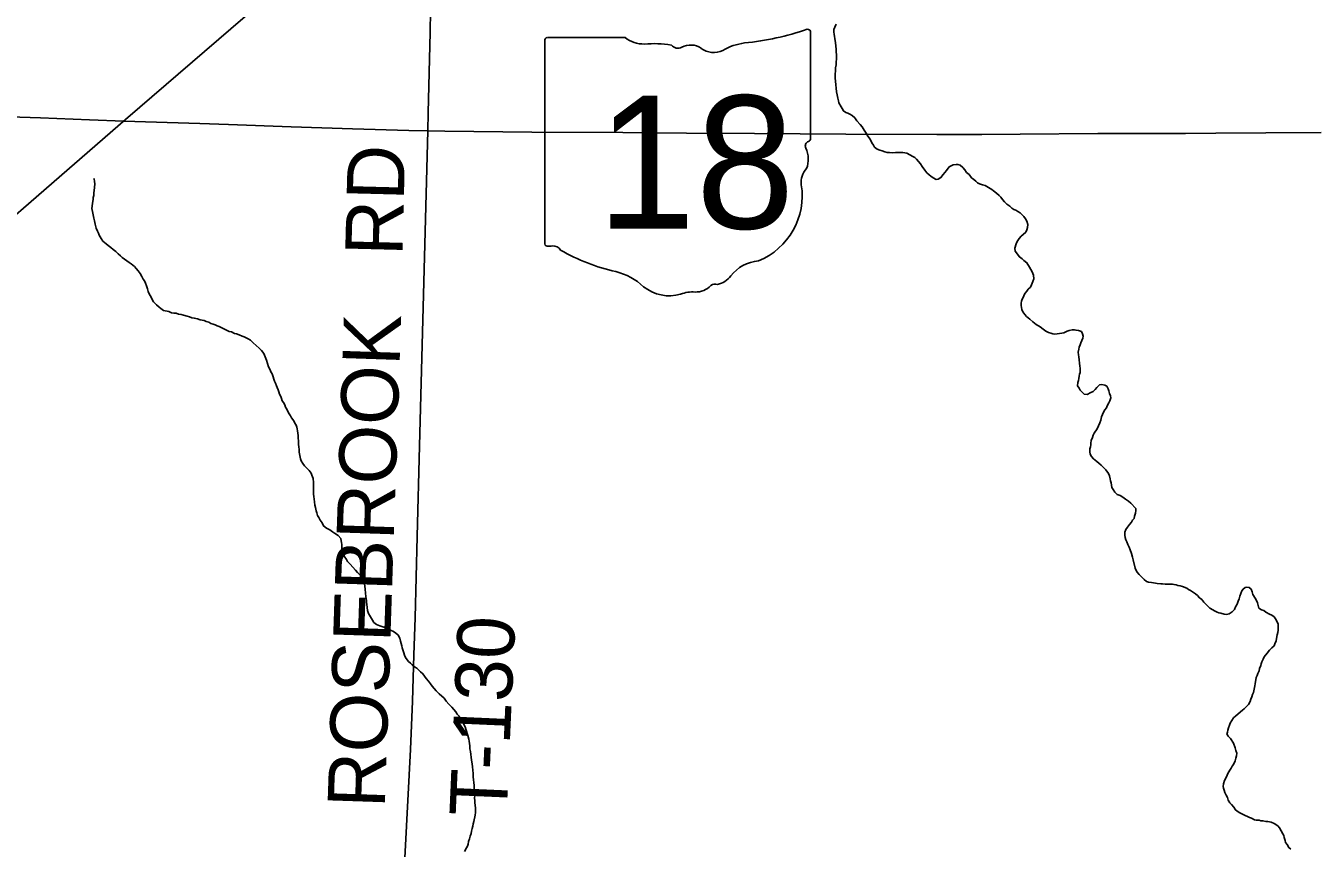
# Model space of a CAD drawing. Extents: x 2.1 to 73.9, y 4 to 26.
# Drawn here: x 44.457 to 45.095, y 22.991 to 23.399 of the extents above; entities that cross this region are included whole.
import ezdxf

# ---------------------------------------------------------------- set-up
doc = ezdxf.new("R2010")
doc.units = 0
for name, color, linetype in [('GM_X_Minor_River', 7, 'Continuous'), ('GM_X_Rail_Line', 7, 'Continuous'), ('GM_X_State_Location', 7, 'Continuous'), ('GM_X_State_Route', 7, 'Continuous'), ('GM_X_State_Shield', 7, 'Continuous'), ('GM_X_Township_Road', 7, 'Continuous'), ('GM_X_Township_Road_Text', 7, 'Continuous')]:
    doc.layers.add(name, color=color, linetype=linetype)

msp = doc.modelspace()

# ---------------------------------------------------------------- linework, layer by layer
at = {"layer": 'GM_X_Minor_River'}
for points in [[(44.92318, 23.32654), (44.92225, 23.32789), (44.92132, 23.32904), (44.92, 23.3302), (44.91887, 23.3306), (44.91792, 23.33061), (44.91658, 23.33045), (44.91543, 23.32989), (44.91448, 23.32934), (44.91312, 23.32765), (44.91234, 23.32652), (44.91156, 23.32559), (44.9104, 23.32408), (44.90905, 23.32335), (44.9081, 23.32317), (44.90659, 23.32395), (44.90546, 23.32473), (44.90453, 23.32551), (44.9034, 23.32648), (44.90247, 23.32782), (44.90117, 23.32955), (44.90024, 23.33089), (44.8993, 23.33205), (44.89837, 23.3332), (44.89743, 23.33398), (44.89649, 23.33456), (44.89347, 23.33613), (44.89252, 23.33634), (44.89139, 23.33654), (44.89044, 23.33656), (44.88892, 23.33658), (44.88796, 23.3366), (44.88625, 23.33644), (44.88492, 23.33646), (44.88378, 23.33647), (44.88264, 23.33687), (44.88132, 23.33727), (44.88018, 23.33767), (44.87886, 23.33826), (44.87755, 23.33923), (44.87699, 23.34019), (44.87625, 23.34134), (44.87532, 23.34307), (44.87421, 23.34461), (44.87328, 23.34614), (44.87235, 23.34767), (44.87143, 23.34921), (44.87031, 23.35037), (44.86881, 23.35229), (44.86769, 23.35364), (44.86638, 23.3548), (44.86525, 23.35558), (44.86431, 23.35597), (44.86336, 23.35637), (44.86204, 23.35715), (44.86149, 23.3583), (44.86094, 23.35925), (44.85983, 23.36117), (44.85965, 23.36212), (44.85929, 23.36346), (44.85894, 23.36518), (44.85858, 23.3667), (44.85842, 23.36841), (44.85826, 23.37013), (44.85809, 23.37184), (44.85793, 23.37336), (44.85796, 23.37545), (44.85817, 23.37697), (44.8582, 23.37849), (44.85841, 23.38), (44.85844, 23.38152), (44.85865, 23.38285), (44.85867, 23.38418), (44.85868, 23.38513), (44.85851, 23.38627), (44.85854, 23.38779), (44.85837, 23.38931), (44.85821, 23.39102), (44.85803, 23.39198), (44.85786, 23.39312), (44.85768, 23.39407), (44.85751, 23.39521), (44.85734, 23.39617), (44.85736, 23.3975), (44.85776, 23.39863), (44.85854, 23.40014)], [(44.57356, 23.23824), (44.57243, 23.2394), (44.57093, 23.24075), (44.56943, 23.24211), (44.56812, 23.24346), (44.56699, 23.24404), (44.56586, 23.24463), (44.56492, 23.24503), (44.56397, 23.24542), (44.56246, 23.24602), (44.56114, 23.24661), (44.56019, 23.24681), (44.55868, 23.2476), (44.55754, 23.2478), (44.55584, 23.24859), (44.55414, 23.24938), (44.55245, 23.25016), (44.5515, 23.25056), (44.55056, 23.25095), (44.54961, 23.25135), (44.54848, 23.25175), (44.54734, 23.25234), (44.54602, 23.25274), (44.54507, 23.25313), (44.54413, 23.25334), (44.54318, 23.25354), (44.54185, 23.25394), (44.54015, 23.25435), (44.53901, 23.25456), (44.53788, 23.25496), (44.53674, 23.25535), (44.53485, 23.25576), (44.53371, 23.25616), (44.53238, 23.25637), (44.53125, 23.25677), (44.53011, 23.25679), (44.52897, 23.257), (44.52765, 23.25759), (44.525, 23.2582), (44.52368, 23.25917), (44.52274, 23.25976), (44.52143, 23.26092), (44.51993, 23.26246), (44.51826, 23.26553), (44.51771, 23.26668), (44.51735, 23.26763), (44.51699, 23.26897), (44.51644, 23.2703), (44.51608, 23.27164), (44.51553, 23.27279), (44.51478, 23.27375), (44.51423, 23.27509), (44.5133, 23.27644), (44.51237, 23.27778), (44.51144, 23.27893), (44.51051, 23.2799), (44.50882, 23.28126), (44.50788, 23.28203), (44.50675, 23.28281), (44.50562, 23.28359), (44.50449, 23.28436), (44.50355, 23.28533), (44.50243, 23.2863), (44.50131, 23.28745), (44.49999, 23.28843), (44.49886, 23.28939), (44.49755, 23.29036), (44.49642, 23.29114), (44.49492, 23.2925), (44.49399, 23.29384), (44.49307, 23.29557), (44.4927, 23.29652), (44.49215, 23.29748), (44.4916, 23.29901), (44.49106, 23.30092), (44.49071, 23.30263), (44.49035, 23.30397), (44.48964, 23.30721), (44.48947, 23.30873), (44.48949, 23.30987), (44.4897, 23.31139), (44.49011, 23.31328), (44.49013, 23.31423), (44.49033, 23.31518), (44.49035, 23.31651), (44.49056, 23.31764), (44.49078, 23.31916), (44.49081, 23.32106), (44.49063, 23.3222), (44.49047, 23.32353), (44.49047, 23.32353), (44.49046, 23.32334)], [(44.97881, 23.2244), (44.97902, 23.22553), (44.97922, 23.22648), (44.97943, 23.22743), (44.97944, 23.22838), (44.97946, 23.22952), (44.97929, 23.23047), (44.97912, 23.23199), (44.97896, 23.2337), (44.97879, 23.23523), (44.97862, 23.23618), (44.97845, 23.23751), (44.97885, 23.23903), (44.97906, 23.23997), (44.97945, 23.24111), (44.97985, 23.24205), (44.98025, 23.24318), (44.98084, 23.2445), (44.98104, 23.24545), (44.98068, 23.2466), (44.98013, 23.24775), (44.97861, 23.24815), (44.97748, 23.24836), (44.97653, 23.24856), (44.97558, 23.24858), (44.97405, 23.24822), (44.97309, 23.24786), (44.97137, 23.24712), (44.97042, 23.24695), (44.96699, 23.24643), (44.96585, 23.24664), (44.9649, 23.24685), (44.96377, 23.24724), (44.96244, 23.24784), (44.96113, 23.24881), (44.95962, 23.24997), (44.95774, 23.25114), (44.95605, 23.2525), (44.95455, 23.25385), (44.95286, 23.25521), (44.95212, 23.25617), (44.951, 23.25752), (44.95063, 23.25866), (44.95028, 23.26057), (44.9503, 23.26171), (44.95032, 23.26285), (44.95071, 23.26379), (44.9513, 23.26492), (44.9517, 23.26586), (44.95228, 23.2668), (44.95306, 23.26774), (44.95364, 23.26868), (44.9548, 23.2698), (44.95539, 23.27094), (44.95599, 23.27245), (44.95658, 23.27377), (44.95642, 23.27567), (44.95568, 23.27739), (44.95439, 23.27969), (44.95309, 23.2818), (44.95159, 23.28296), (44.95065, 23.28374), (44.94933, 23.28471), (44.94729, 23.28759), (44.94712, 23.28912), (44.94773, 23.2912), (44.94831, 23.29233), (44.94929, 23.29383), (44.95026, 23.29495), (44.95122, 23.29589), (44.95257, 23.29701), (44.95297, 23.29814), (44.95337, 23.29927), (44.95358, 23.30079), (44.95304, 23.30251), (44.9523, 23.30366), (44.95155, 23.30481), (44.95062, 23.30578), (44.94968, 23.30655), (44.94855, 23.30733), (44.94761, 23.30792), (44.94666, 23.30831), (44.94553, 23.3089), (44.9446, 23.30986), (44.94309, 23.31084), (44.94197, 23.31199), (44.94103, 23.31315), (44.9401, 23.3143), (44.93936, 23.31527), (44.93804, 23.31643), (44.93654, 23.31759), (44.9356, 23.31818), (44.9324, 23.32013), (44.93107, 23.32053), (44.92956, 23.32093), (44.92862, 23.32152), (44.92768, 23.32229), (44.92674, 23.32307), (44.92561, 23.32403), (44.9245, 23.32557), (44.92318, 23.32654)], [(44.6261, 23.10935), (44.62594, 23.11087), (44.62577, 23.11239), (44.6256, 23.11335), (44.62561, 23.1143), (44.62544, 23.11525), (44.62526, 23.1162), (44.6251, 23.11791), (44.62494, 23.11982), (44.62477, 23.12134), (44.6246, 23.12248), (44.62442, 23.12344), (44.62369, 23.12535), (44.62239, 23.12689), (44.62108, 23.12824), (44.62014, 23.12939), (44.61883, 23.13074), (44.61753, 23.13228), (44.61622, 23.13364), (44.61566, 23.13459), (44.61455, 23.13632), (44.61381, 23.13785), (44.61345, 23.13881), (44.61329, 23.14071), (44.61331, 23.14204), (44.61313, 23.143), (44.61296, 23.14395), (44.61278, 23.14509), (44.61147, 23.14644), (44.60978, 23.14761), (44.60865, 23.14839), (44.60734, 23.14936), (44.60583, 23.15014), (44.60432, 23.1513), (44.60359, 23.15284), (44.60266, 23.15418), (44.60192, 23.15552), (44.60136, 23.15648), (44.601, 23.15782), (44.60064, 23.15877), (44.60029, 23.16049), (44.59992, 23.16163), (44.59976, 23.16316), (44.59959, 23.16449), (44.59942, 23.16582), (44.59925, 23.16696), (44.59927, 23.16829), (44.5993, 23.17), (44.59932, 23.1719), (44.59934, 23.17285), (44.59918, 23.17475), (44.59845, 23.17648), (44.59808, 23.17743), (44.59715, 23.17878), (44.59603, 23.17994), (44.59491, 23.18109), (44.59397, 23.18225), (44.59323, 23.18359), (44.59287, 23.18455), (44.59216, 23.18779), (44.59218, 23.18912), (44.59201, 23.19045), (44.59184, 23.19159), (44.59187, 23.19349), (44.5917, 23.19482), (44.59172, 23.19615), (44.59155, 23.1973), (44.59138, 23.19844), (44.5912, 23.19939), (44.59103, 23.20034), (44.59066, 23.2013), (44.5901, 23.20226), (44.58955, 23.20341), (44.58844, 23.20495), (44.58788, 23.2059), (44.58695, 23.20744), (44.58603, 23.20916), (44.58547, 23.21012), (44.58511, 23.21127), (44.58437, 23.21242), (44.58381, 23.21338), (44.58345, 23.21452), (44.58309, 23.21548), (44.58253, 23.21663), (44.58217, 23.21777), (44.58181, 23.21873), (44.58125, 23.21988), (44.58089, 23.22083), (44.58053, 23.22217), (44.57997, 23.22313), (44.57961, 23.22408), (44.57925, 23.22523), (44.57889, 23.22676), (44.57815, 23.22772), (44.57778, 23.22867), (44.57704, 23.2302), (44.5765, 23.23192), (44.57595, 23.23345), (44.57541, 23.23517), (44.57468, 23.23689), (44.57356, 23.23824)], [(45.02323, 23.12243), (45.02171, 23.12245), (45.02037, 23.12247), (45.01942, 23.12249), (45.01771, 23.1227), (45.01677, 23.12291), (45.01582, 23.12311), (45.01487, 23.12313), (45.01335, 23.12334), (45.01241, 23.12374), (45.01128, 23.12471), (45.00997, 23.12606), (45.00866, 23.12722), (45.00754, 23.12857), (45.0068, 23.13029), (45.00573, 23.13448), (45.00537, 23.13582), (45.00501, 23.13753), (45.00428, 23.13945), (45.00374, 23.14078), (45.00319, 23.14212), (45.00264, 23.14346), (45.00208, 23.14442), (45.00172, 23.14557), (45.00155, 23.14671), (45.00157, 23.14823), (45.00216, 23.14955), (45.00294, 23.15068), (45.00391, 23.15199), (45.00488, 23.15312), (45.00547, 23.15406), (45.00624, 23.155), (45.00645, 23.15613), (45.00685, 23.15764), (45.00707, 23.15897), (45.00708, 23.15992), (45.00465, 23.16262), (45.00352, 23.16359), (45.00202, 23.16456), (45.0007, 23.16553), (44.99938, 23.16631), (44.99787, 23.16691), (44.99675, 23.16807), (44.99582, 23.16941), (44.99526, 23.17037), (44.99509, 23.17151), (44.99492, 23.17265), (44.99455, 23.17361), (44.99438, 23.17456), (44.99402, 23.17609), (44.99347, 23.17724), (44.99217, 23.17916), (44.99105, 23.18032), (44.98992, 23.18147), (44.9888, 23.18244), (44.98767, 23.18322), (44.98617, 23.18457), (44.98505, 23.18573), (44.98449, 23.18688), (44.98432, 23.18802), (44.98435, 23.18954), (44.98455, 23.19049), (44.98476, 23.19143), (44.98477, 23.19238), (44.98498, 23.19371), (44.98558, 23.19522), (44.98597, 23.19636), (44.98637, 23.1973), (44.98792, 23.19936), (44.98852, 23.20087), (44.9893, 23.20238), (44.9897, 23.20371), (44.99011, 23.20541), (44.99051, 23.20654), (44.9911, 23.20767), (44.99169, 23.2088), (44.99246, 23.20993), (44.99286, 23.21087), (44.99364, 23.21238), (44.99423, 23.21332), (44.99463, 23.21484), (44.99446, 23.21579), (44.9941, 23.21693), (44.99374, 23.21827), (44.99337, 23.21923), (44.99263, 23.22057), (44.99169, 23.22115), (44.99017, 23.22137), (44.98903, 23.2212), (44.98768, 23.21989), (44.9869, 23.21895), (44.98594, 23.21801), (44.98479, 23.21746), (44.98287, 23.21654), (44.98154, 23.21656), (44.97948, 23.21869), (44.97892, 23.21964), (44.97818, 23.2208), (44.9784, 23.2225), (44.9786, 23.22345), (44.97881, 23.2244)], [(45.05229, 23.04806), (45.0525, 23.049), (45.0527, 23.04995), (45.0531, 23.05108), (45.0535, 23.05241), (45.0539, 23.05335), (45.05468, 23.05467), (45.05546, 23.05599), (45.05662, 23.05711), (45.0599, 23.05991), (45.06086, 23.06046), (45.06163, 23.0614), (45.06298, 23.06271), (45.06377, 23.06421), (45.06417, 23.06535), (45.06457, 23.06648), (45.06496, 23.06762), (45.06536, 23.06856), (45.06577, 23.07026), (45.06617, 23.07196), (45.06619, 23.07291), (45.0664, 23.07405), (45.0666, 23.075), (45.06681, 23.07614), (45.0672, 23.07708), (45.0676, 23.07802), (45.06819, 23.07934), (45.0684, 23.08048), (45.06899, 23.08199), (45.0692, 23.08294), (45.06959, 23.08388), (45.07019, 23.0852), (45.07077, 23.08633), (45.07214, 23.08821), (45.0733, 23.08971), (45.07446, 23.09083), (45.07561, 23.09177), (45.07601, 23.09271), (45.0766, 23.09422), (45.07681, 23.09536), (45.07722, 23.09725), (45.07743, 23.09839), (45.07764, 23.09952), (45.07765, 23.10047), (45.07767, 23.10142), (45.07769, 23.10256), (45.07695, 23.10409), (45.0764, 23.10524), (45.07565, 23.1062), (45.07452, 23.10698), (45.07339, 23.10757), (45.0715, 23.10855), (45.07057, 23.10933), (45.06943, 23.10972), (45.06811, 23.1105), (45.06775, 23.11184), (45.06739, 23.11318), (45.06684, 23.11432), (45.06629, 23.11547), (45.06517, 23.1172), (45.06481, 23.11854), (45.06427, 23.11987), (45.06333, 23.12065), (45.06219, 23.12086), (45.06123, 23.12068), (45.06027, 23.11994), (45.05969, 23.119), (45.0591, 23.11768), (45.05869, 23.11635), (45.05829, 23.11503), (45.05789, 23.1139), (45.0573, 23.11239), (45.05652, 23.11107), (45.05593, 23.10975), (45.05477, 23.10863), (45.05342, 23.1077), (45.05209, 23.10734), (45.05095, 23.10755), (45.04924, 23.10795), (45.0483, 23.10816), (45.04735, 23.10855), (45.04641, 23.10895), (45.04377, 23.11051), (45.04246, 23.11186), (45.04077, 23.11341), (45.03984, 23.11475), (45.03871, 23.11553), (45.03759, 23.11669), (45.03665, 23.11765), (45.03515, 23.11863), (45.03421, 23.11921), (45.03326, 23.1198), (45.03232, 23.12038), (45.03024, 23.12118), (45.02911, 23.12157), (45.02797, 23.12178), (45.02702, 23.12199), (45.02607, 23.12219), (45.02513, 23.1224), (45.02418, 23.12241), (45.02323, 23.12243)], [(44.67424, 22.98983), (44.67522, 22.99153), (44.67561, 22.99247), (44.67601, 22.99342), (44.67622, 22.99474), (44.67662, 22.99607), (44.67702, 22.99739), (44.67742, 22.99871), (44.67763, 22.99985), (44.67803, 23.00117), (44.67824, 23.00231), (44.67845, 23.00345), (44.67885, 23.00458), (44.67947, 23.0078), (44.67968, 23.00913), (44.6797, 23.01027), (44.67971, 23.01122), (44.67955, 23.01274), (44.67937, 23.01388), (44.67939, 23.01502), (44.67922, 23.01617), (44.67924, 23.0175), (44.67907, 23.01902), (44.67891, 23.02073), (44.67894, 23.02244), (44.67877, 23.02396), (44.6786, 23.0253), (44.67844, 23.02682), (44.67846, 23.02853), (44.6783, 23.03005), (44.67813, 23.03176), (44.67797, 23.03329), (44.67761, 23.035), (44.67745, 23.03652), (44.67728, 23.03786), (44.67711, 23.03938), (44.67675, 23.04071), (44.67678, 23.04223), (44.6766, 23.04338), (44.67643, 23.04452), (44.67626, 23.04547), (44.67591, 23.04738), (44.67554, 23.04833), (44.67518, 23.04948), (44.67481, 23.05044), (44.67445, 23.05158), (44.6739, 23.05273), (44.67334, 23.05369), (44.67279, 23.05465), (44.67204, 23.05561), (44.67149, 23.05695), (44.67056, 23.05791), (44.66982, 23.05907), (44.66888, 23.06022), (44.66795, 23.06137), (44.66645, 23.06292), (44.66514, 23.06427), (44.66403, 23.06581), (44.66159, 23.06794), (44.66009, 23.06948), (44.65916, 23.07063), (44.65822, 23.07179), (44.65729, 23.07294), (44.65636, 23.07429), (44.65524, 23.07564), (44.65431, 23.07679), (44.65357, 23.07794), (44.65244, 23.07891), (44.6515, 23.07969), (44.65057, 23.08065), (44.64944, 23.08143), (44.64831, 23.0824), (44.64737, 23.08317), (44.64643, 23.08395), (44.64569, 23.08491), (44.64495, 23.08606), (44.64439, 23.08721), (44.64403, 23.08836), (44.64367, 23.08988), (44.64331, 23.09084), (44.64313, 23.09179), (44.64277, 23.09294), (44.64241, 23.09408), (44.64205, 23.09561), (44.64132, 23.09714), (44.64, 23.0983), (44.63868, 23.09908), (44.63774, 23.09947), (44.63604, 23.10026), (44.6351, 23.10066), (44.63415, 23.10105), (44.63321, 23.10145), (44.63226, 23.10165), (44.63056, 23.10244), (44.62924, 23.10341), (44.6285, 23.10456), (44.62665, 23.10782), (44.6261, 23.10935)], [(45.08392, 22.99093), (45.08298, 22.99171), (45.08205, 22.99324), (45.0813, 22.99421), (45.08113, 22.99516), (45.08058, 22.99669), (45.08041, 22.99764), (45.08004, 22.9986), (45.07838, 23.00147), (45.07744, 23.00244), (45.07575, 23.0036), (45.07424, 23.00439), (45.07253, 23.0046), (45.07158, 23.00462), (45.07006, 23.00502), (45.06911, 23.00504), (45.06817, 23.00524), (45.06683, 23.00526), (45.06589, 23.00547), (45.06438, 23.00625), (45.06343, 23.00665), (45.06249, 23.00704), (45.06136, 23.00763), (45.06003, 23.00822), (45.05871, 23.009), (45.05777, 23.0094), (45.05645, 23.01037), (45.05571, 23.01171), (45.0546, 23.01306), (45.05366, 23.01383), (45.05292, 23.01518), (45.05256, 23.01651), (45.05181, 23.01766), (45.05127, 23.019), (45.0509, 23.02015), (45.05054, 23.0211), (45.05036, 23.02206), (45.05057, 23.02338), (45.05098, 23.0249), (45.05196, 23.02678), (45.05275, 23.02848), (45.05372, 23.03017), (45.05431, 23.03111), (45.05489, 23.03205), (45.05548, 23.033), (45.05627, 23.03469), (45.05667, 23.03602), (45.05707, 23.03715), (45.05709, 23.03848), (45.05673, 23.03982), (45.05637, 23.04115), (45.05545, 23.04345), (45.05397, 23.04575), (45.05285, 23.04691), (45.05229, 23.04806)]]:
    msp.add_lwpolyline(points, dxfattribs=at)
at = {"layer": 'GM_X_Rail_Line'}
msp.add_lwpolyline([(44.25279, 22.99625), (44.25498, 23.0348), (44.25803, 23.06783), (44.26715, 23.10087), (44.27758, 23.12043), (44.29583, 23.15563), (44.31538, 23.18258), (44.3471, 23.21431), (44.40098, 23.26169), (44.50613, 23.35296), (44.6569, 23.48292), (44.79159, 23.59898), (44.81114, 23.61506), (44.82896, 23.63201), (44.85329, 23.66244), (44.87458, 23.69938), (44.89022, 23.7372), (44.89935, 23.77414), (44.90326, 23.82108), (44.90369, 23.8489), (44.9076, 24.16793), (44.90847, 24.34745), (44.91499, 24.84946), (44.91547, 24.90511)], dxfattribs=at)
at = {"layer": 'GM_X_State_Route'}
msp.add_lwpolyline([(44.4329, 23.35471), (44.46397, 23.35367), (44.48819, 23.35275), (44.50528, 23.35207), (44.54288, 23.35096), (44.55716, 23.35046), (44.58823, 23.34929), (44.61868, 23.34828), (44.64665, 23.34747), (44.656, 23.34725), (44.66436, 23.34706), (44.70757, 23.34659), (44.75264, 23.34642), (44.78435, 23.34608), (44.81793, 23.34597), (44.8633, 23.3457), (44.90838, 23.34548), (44.93076, 23.34553), (44.94972, 23.34557), (44.98827, 23.3459), (45.01562, 23.34598), (45.03179, 23.34603), (45.04671, 23.34611), (45.07158, 23.34624), (45.09893, 23.34644)], dxfattribs=at)
at = {"layer": 'GM_X_State_Shield'}
for p, q in [((44.75386, 23.39353), (44.71526, 23.39353)), ((44.84579, 23.34366), (44.84579, 23.396)), ((44.71396, 23.3918), (44.71396, 23.29174)), ((44.84578, 23.34367), (44.84579, 23.34366))]:
    msp.add_line(p, q, dxfattribs=at)
for centre, radius, start, end in [((44.71547, 23.39202), 0.00153, 98.1301, 188.1301), ((44.76306, 23.40514), 0.01481, 231.61951, 271.11188), ((44.79883, 23.52994), 0.13981, 275.84447, 288.90645), ((44.84433, 23.39622), 0.00147, 351.86209, 97.738), ((44.76797, 23.33735), 0.05318, 80.48669, 94.98827), ((44.78004, 23.39254), 0.00427, 219.79206, 297.10237), ((44.78632, 23.38097), 0.00889, 54.46668, 119.14113), ((44.79779, 23.39683), 0.01069, 233.85621, 294.82819), ((44.81666, 23.36296), 0.02813, 97.34618, 120.76885), ((44.84545, 23.33982), 0.00227, 107.94398, 210.33697), ((44.84423, 23.34346), 0.00157, 289.60381, 7.73413), ((44.831, 23.3332), 0.01363, 340.03296, 23.64957), ((44.85105, 23.32176), 0.00992, 136.8065, 186.92959), ((44.80666, 23.3151), 0.03497, 292.30889, 8.98584), ((44.71548, 23.29152), 0.00154, 171.95839, 258.30661), ((44.71572, 23.30176), 0.01176, 267.33899, 280.60386), ((44.71812, 23.28597), 0.00424, 29.74838, 93.27175), ((44.77165, 23.37587), 0.10096, 240.41292, 257.1985), ((44.82141, 23.26365), 0.01915, 94.40312, 142.57675), ((44.74155, 23.24679), 0.03159, 47.18416, 75.83597), ((44.79842, 23.26829), 0.00301, 65.75173, 132.64842), ((44.79714, 23.28205), 0.0113, 282.87319, 323.27711), ((44.77572, 23.28547), 0.02004, 230.70037, 286.29184), ((44.7873, 23.25088), 0.01647, 85.69512, 111.20995), ((44.78876, 23.27798), 0.01068, 268.77702, 315.54927)]:
    msp.add_arc(centre, radius, start, end, dxfattribs=at)
at = {"layer": 'GM_X_Township_Road'}
for points in [[(44.656, 23.34725), (44.65624, 23.35612), (44.65714, 23.39614), (44.65755, 23.41758), (44.65839, 23.46389), (44.65872, 23.48813), (44.6593, 23.52107), (44.65947, 23.53972), (44.66017, 23.60685), (44.66257, 23.73239), (44.66386, 23.78366), (44.66436, 23.81163), (44.66479, 23.85046)], [(44.6404, 22.84086), (44.63994, 22.8435), (44.63974, 22.84476), (44.63963, 22.84667), (44.64006, 22.86712), (44.64191, 22.93595), (44.64734, 23.04042), (44.64838, 23.06432), (44.64913, 23.08731), (44.64966, 23.10563), (44.65077, 23.14602), (44.65186, 23.19107), (44.656, 23.34725)]]:
    msp.add_lwpolyline(points, dxfattribs=at)

# ---------------------------------------------------------------- texts
at = {"layer": 'GM_X_State_Location'}
for s, p in [('s', (44.77839, 23.33512)), ('r', (44.77838, 23.33512))]:
    msp.add_text(s, height=0.0000947, dxfattribs=at).set_placement(p)
msp.add_text('18', height=0.0000947, rotation=0.00001, dxfattribs=at).set_placement((44.75454, 23.32823))
at = {"layer": 'GM_X_State_Shield'}
msp.add_text('18', height=0.065918, dxfattribs=at).set_placement((44.73982, 23.2988))
at = {"layer": 'GM_X_Township_Road_Text'}
for s, rotation, p in [('RD', 88.51837, (44.64338, 23.28505)), ('ROSEBROOK', 88.08714, (44.63463, 23.01108)), ('T-130', 87.47401, (44.69505, 23.00671))]:
    msp.add_text(s, height=0.028409, rotation=rotation, dxfattribs=at).set_placement(p)

doc.saveas('drawing.dxf')
